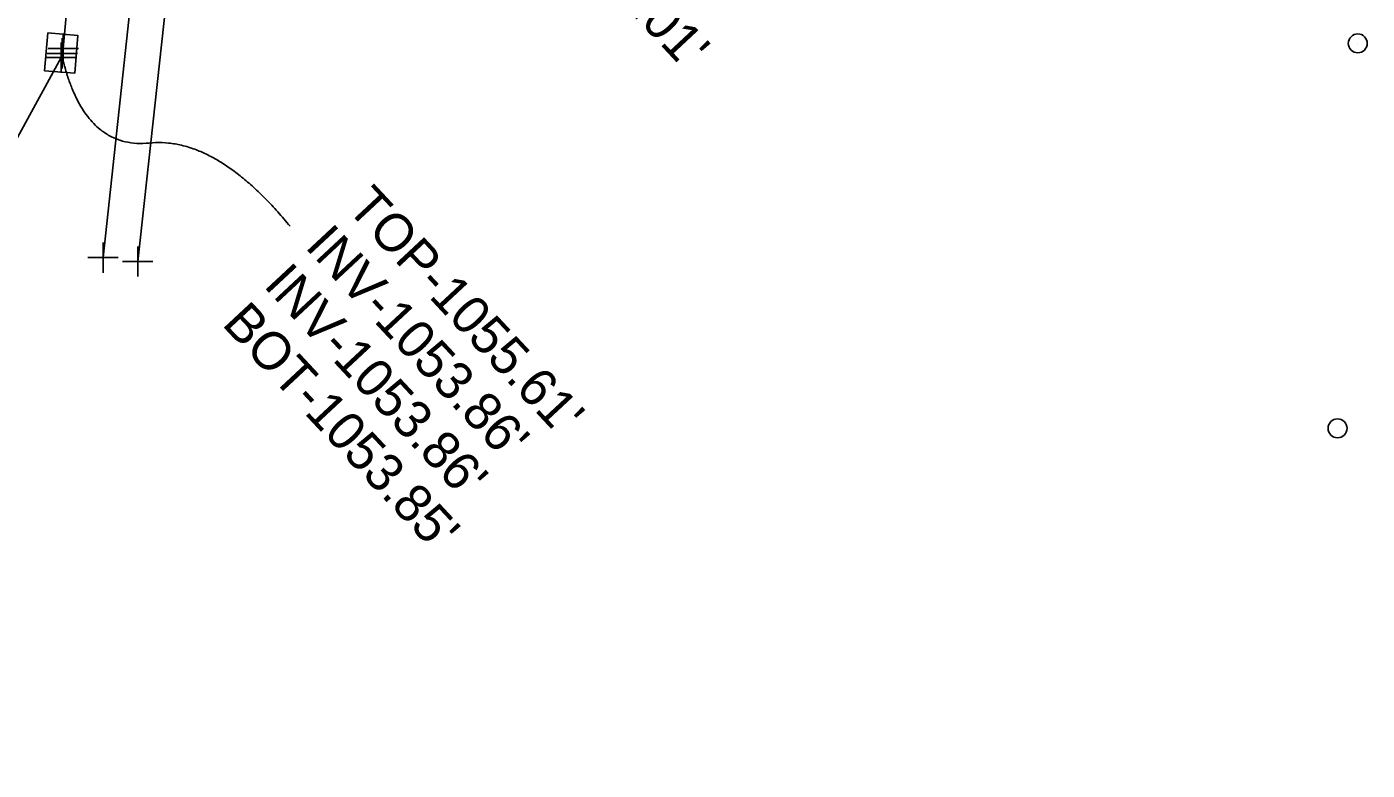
# Model space of a CAD drawing. Extents: x 0 to 1944463, y 0 to 420651.
# Drawn here: x 1942706.1 to 1942883.2, y 417469 to 417567.2 of the extents above; entities that cross this region are included whole.
import ezdxf

# ---------------------------------------------------------------- set-up
doc = ezdxf.new("R2010")
doc.units = 0
for name, color, linetype in [('SUR - DRG - Storm Sewer', 7, 'Continuous'), ('SUR - DRG - Storm Sewer - Points - Locators', 7, 'Continuous'), ('SUR - DRG - Storm Sewer Text', 7, 'Continuous'), ('SUR - DTM - Spot Points - Locators', 7, 'Continuous'), ('SUR - TRAN - Features', 7, 'Continuous'), ('SUR - TRAN - Features - Points - Locators', 7, 'Continuous')]:
    doc.layers.add(name, color=color, linetype=linetype)

msp = doc.modelspace()

# ---------------------------------------------------------------- linework, layer by layer
at = {"layer": 'SUR - DRG - Storm Sewer'}
msp.add_line((1942710.64, 417563.75), (1942710.64, 417563.75), dxfattribs=at)
for points in [[(1942714.8, 417606.99), (1942710.9, 417564.35)], [(1942712.41, 417561.09), (1942708.43, 417561.43), (1942708.86, 417566.41), (1942712.84, 417566.07), (1942712.41, 417561.09)], [(1942710.62, 417563.16), (1942659.16, 417468.95)]]:
    msp.add_lwpolyline(points, dxfattribs=at)
at = {"layer": 'SUR - DRG - Storm Sewer - Points - Locators'}
for p, q in [((1942710.9, 417564.35), (1942710.9, 417566.35)), ((1942710.62, 417563.16), (1942710.62, 417565.16)), ((1942710.76, 417563.72), (1942710.76, 417565.72)), ((1942710.62, 417563.16), (1942708.62, 417563.16)), ((1942710.76, 417563.72), (1942708.76, 417563.72)), ((1942710.9, 417564.35), (1942708.9, 417564.35)), ((1942710.62, 417563.16), (1942712.62, 417563.16)), ((1942710.62, 417563.16), (1942710.62, 417561.16)), ((1942710.76, 417563.72), (1942712.76, 417563.72)), ((1942710.76, 417563.72), (1942710.76, 417561.72)), ((1942710.9, 417564.35), (1942712.9, 417564.35)), ((1942710.9, 417564.35), (1942710.9, 417562.35))]:
    msp.add_line(p, q, dxfattribs=at)
at = {"layer": 'SUR - DRG - Storm Sewer Text'}
msp.add_open_spline([(1942740.86, 417540.87), (1942731.1, 417552.75), (1942713.47, 417550.98), (1942710.64, 417563.75)], degree=2, dxfattribs=at)
at = {"layer": 'SUR - DTM - Spot Points - Locators'}
for p, q in [((1942881.94, 417565.03), (1942881.94, 417565.03)), ((1942879.27, 417514.14), (1942879.27, 417514.14))]:
    msp.add_line(p, q, dxfattribs=at)
for centre in [(1942881.93, 417565.04), (1942879.26, 417514.15)]:
    msp.add_circle(centre, 1.25, dxfattribs=at)
at = {"layer": 'SUR - TRAN - Features'}
for points in [[(1942716.16, 417536.72), (1942721.19, 417583.36), (1942726.44, 417630.13)], [(1942720.73, 417536.2), (1942725.89, 417583.43), (1942731.1, 417629.66)]]:
    msp.add_lwpolyline(points, dxfattribs=at)
at = {"layer": 'SUR - TRAN - Features - Points - Locators'}
for p, q in [((1942716.16, 417536.72), (1942716.16, 417538.72)), ((1942720.73, 417536.2), (1942720.73, 417538.2)), ((1942716.16, 417536.72), (1942714.16, 417536.72)), ((1942716.16, 417536.72), (1942718.16, 417536.72)), ((1942716.16, 417536.72), (1942716.16, 417534.72)), ((1942720.73, 417536.2), (1942718.73, 417536.2)), ((1942720.73, 417536.2), (1942722.73, 417536.2)), ((1942720.73, 417536.2), (1942720.73, 417534.2))]:
    msp.add_line(p, q, dxfattribs=at)

# ---------------------------------------------------------------- texts
at = {"layer": 'SUR - DRG - Storm Sewer Text'}
for s, p in [("BOT-1054.01'", (1942764.76, 417591.66)), ("TOP-1055.61'", (1942748.2, 417543.2)), ("INV-1053.86'", (1942742.71, 417538.09)), ("INV-1053.86'", (1942737.23, 417532.97)), ("BOT-1053.85'", (1942731.74, 417527.86))]:
    msp.add_text(s, height=5, rotation=313, dxfattribs=at).set_placement(p)

doc.saveas('drawing.dxf')
